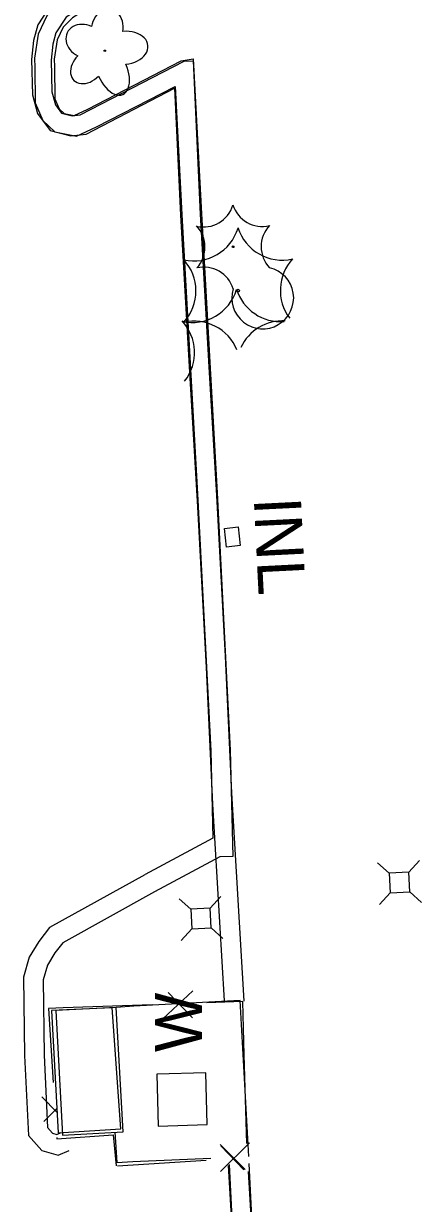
# Model space of a CAD drawing. Extents: x 588843 to 2552415, y 180129 to 269402.
# Drawn here: x 594959.7 to 595010.4, y 184706.2 to 184856.3 of the extents above; entities that cross this region are included whole.
import ezdxf

# ---------------------------------------------------------------- set-up
doc = ezdxf.new("R2010")
doc.units = 0
for name, color, linetype in [('Default', 7, 'Continuous'), ('E_BLD', 7, 'Continuous'), ('E_DRN', 7, 'Continuous'), ('E_DRN_Text', 7, 'Continuous'), ('E_DWY', 7, 'Continuous'), ('E_FEN_P', 7, 'Continuous'), ('E_LAND_Vegetation', 7, 'Continuous'), ('E_UTL_AG_Bold', 7, 'Continuous'), ('Level 12', 7, 'Continuous'), ('Level 15', 7, 'Continuous'), ('Level 17', 7, 'Continuous')]:
    doc.layers.add(name, color=color, linetype=linetype)

# ---------------------------------------------------------------- blocks, each defined once
blk = doc.blocks.new('DTRE')
at = {"layer": 'Default'}
blk.add_circle((-0.18, 0), 0.183, dxfattribs=at)
for centre, major_axis, ratio in [((-1.87, 5.32), (1.36, -4.98), 0.782863), ((4.06, 2.74), (-5.27, -2.93), 0.691916), ((-5.87, 0.15), (4.93, -0.12), 0.832022), ((3.54, -3.71), (-5.01, 4.58), 0.560249), ((-2.49, -5.24), (1.8, 4.86), 0.716896)]:
    blk.add_ellipse(centre, major_axis=major_axis, ratio=ratio, start_param=1.570796, end_param=4.712389, dxfattribs=at)
blk = doc.blocks.new('CTRE')
at = {"layer": 'Default'}
blk.add_circle((0, 0), 0.223, dxfattribs=at)
for centre, start, end in [((-11.97, 8.96), 280.2067, 5.9716), ((1.81, 14.92), 220.2113, 305.9762), ((13.83, 5.89), 160.2113, 245.9762), ((-13.83, -5.9), 340.2113, 65.9762), ((12.03, -9.04), 185.9272, 100.2511), ((-1.81, -14.93), 40.2113, 125.9762)]:
    blk.add_arc(centre, 7.87, start, end, dxfattribs=at)
blk = doc.blocks.new('INLT_28_1')
at = {"layer": 'E_DRN_Text'}
blk.add_text('INL', height=39.37, dxfattribs=at).set_placement((-36.18, -19.69))
blk = doc.blocks.new('PED_3')
at = {"layer": 'E_UTL_AG_Bold'}
for p, q in [((-8.2, 8.2), (-17.48, 17.48)), ((8.2, 8.2), (17.48, 17.48)), ((-8.2, -8.2), (-17.48, -17.48)), ((8.2, -8.2), (17.48, -17.48))]:
    blk.add_line(p, q, dxfattribs=at)
blk.add_lwpolyline([(-8.2, -8.2), (8.2, -8.2), (8.2, 8.2), (-8.2, 8.2)], close=True, dxfattribs=at)

msp = doc.modelspace()

# ---------------------------------------------------------------- linework, layer by layer
at = {"layer": 'E_BLD'}
for points in [[(594963.3, 184730.78), (594964.17, 184715.2), (594972.15, 184715.69), (594971.02, 184731.08)], [(594976.72, 184722.64), (594976.91, 184716.06), (594983.14, 184716.24), (594982.95, 184722.82)]]:
    msp.add_lwpolyline(points, close=True, dxfattribs=at)
at = {"layer": 'E_DRN'}
msp.add_lwpolyline([(594985.34, 184792.09), (594987.06, 184792.28), (594987.33, 184789.92), (594985.61, 184789.72)], close=True, dxfattribs=at)
at = {"layer": 'E_DWY'}
for points in [[(594974.66, 184932.39), (594975.61, 184909.78), (594977.73, 184877.11), (594978.24, 184867.66), (594964.37, 184859.04), (594962.71, 184857.32), (594961.61, 184855), (594961.12, 184851.95), (594961.17, 184850.76)], [(594977.16, 184932.49), (594978.11, 184909.91), (594980.23, 184877.26), (594980.87, 184865.2), (594979.03, 184865.21), (594965.96, 184857.08), (594964.79, 184855.87), (594964.02, 184854.25), (594963.63, 184851.8), (594963.67, 184850.87)], [(594975.21, 184917.53), (594976.41, 184895.24), (594977.55, 184874.8), (594977.92, 184867.99), (594968.68, 184862.39), (594963.39, 184858.96), (594961.56, 184856.18), (594961, 184854.17), (594960.76, 184851.77), (594960.87, 184847.27), (594961.51, 184844.88), (594963.12, 184842.74), (594965.77, 184842.06), (594967.7, 184842.28), (594978.98, 184848.12), (594979.73, 184831.96), (594980.92, 184811.23)], [(594977.83, 184914.19), (594978.9, 184895.38), (594980.04, 184874.94), (594980.55, 184865.6), (594978.81, 184865.61), (594970, 184860.28), (594965.19, 184857.15), (594963.87, 184855.14), (594963.47, 184853.7), (594963.26, 184851.68), (594963.36, 184847.63), (594963.8, 184846), (594964.59, 184844.94), (594965.95, 184844.6), (594966.96, 184844.71), (594980.19, 184851.55), (594981.33, 184851.57), (594982.23, 184832.09), (594983.34, 184812.67)], [(594961.17, 184850.84), (594961.23, 184846.23), (594962.19, 184843.99), (594963.74, 184842.57), (594966.49, 184842.01), (594969.05, 184843.2), (594979.04, 184848.34), (594979.96, 184831.23)], [(594963.67, 184850.87), (594963.72, 184846.76), (594964.27, 184845.48), (594964.92, 184844.88), (594966.18, 184844.62), (594967.95, 184845.45), (594979.84, 184851.57), (594981.35, 184851.85), (594982.45, 184831.36)], [(594982.45, 184831.36), (594984.39, 184796.61), (594986.08, 184763.88), (594986.41, 184750.37), (594984.76, 184750.33), (594976.41, 184745.86)], [(594979.96, 184831.23), (594981.89, 184796.48), (594983.58, 184763.78), (594983.85, 184752.68), (594975.23, 184748.06)], [(594975.2, 184748.04), (594963.07, 184741.31), (594961.69, 184739.54), (594960.48, 184737.56), (594959.75, 184734.99), (594959.88, 184725.02), (594960.36, 184714.85), (594962.06, 184712.96), (594964.16, 184712.36), (594965.55, 184712.94)], [(594976.42, 184745.86), (594964.73, 184739.37), (594963.75, 184738.11), (594962.79, 184736.54), (594962.25, 184734.65), (594962.38, 184725.09), (594962.81, 184715.86), (594963.43, 184715.17), (594964, 184715), (594964.53, 184715.22)], [(594988.43, 184711.29), (594990.34, 184672.86), (594992.42, 184635.4), (594994, 184601.57), (594993.97, 184596.46), (594993.24, 184593.19), (594991.84, 184590.82), (594989.91, 184588.71), (594987.84, 184587.57), (594985.35, 184586.74), (594984.11, 184586.69)], [(594985.94, 184711.17), (594987.84, 184672.73), (594989.92, 184635.28), (594991.5, 184601.52), (594991.47, 184596.74), (594990.88, 184594.12), (594989.82, 184592.32), (594988.34, 184590.7), (594986.83, 184589.87), (594984.9, 184589.22), (594984, 184589.19)]]:
    msp.add_lwpolyline(points, dxfattribs=at)
at = {"layer": 'E_FEN_P'}
for p, q in [((594981.31, 184733.25), (594977.5, 184729.68)), ((594981.25, 184729.81), (594978.17, 184733.07)), ((594962.06, 184719.76), (594964.03, 184717.77)), ((594964, 184718.3), (594962.33, 184716.62)), ((594984.79, 184713.69), (594987.96, 184710.53)), ((594984.83, 184710.26), (594988.54, 184713.93))]:
    msp.add_line(p, q, dxfattribs=at)
for points in [[(594964.8, 184731.09), (594962.94, 184731.02), (594963.53, 184721.6)], [(594976.11, 184731.48), (594964.8, 184731.09)], [(594987.85, 184725.12), (594987.66, 184731.89), (594983.11, 184731.73)], [(594988.18, 184713.82), (594987.85, 184725.12)], [(594963.97, 184714.61), (594963.98, 184714.45), (594971.14, 184714.96), (594971.54, 184711)], [(594971.7, 184711.01), (594982.99, 184711.73)]]:
    msp.add_lwpolyline(points, dxfattribs=at)
at = {"layer": 'E_LAND_Vegetation'}
msp.add_circle((594987.08, 184822.35), 0.167, dxfattribs=at)
for centre, radius, start, end in [((594981.42, 184832.03), 5.9, 257.3365, 343.1015), ((594992.68, 184832.14), 5.9, 197.3412, 283.1061), ((594975.8, 184822.31), 5.9, 317.3412, 43.1061), ((594998.35, 184822.39), 5.9, 137.3412, 217.0684), ((594981.23, 184824.2), 5.9, 257.3365, 343.1015), ((594992.49, 184824.31), 5.9, 197.3412, 274.5132), ((594975.62, 184814.48), 5.9, 321.8303, 43.1061), ((594981.48, 184812.56), 5.9, 22.4969, 103.1061), ((594992.76, 184812.6), 5.91, 86.9159, 154.8441)]:
    msp.add_arc(centre, radius, start, end, dxfattribs=at)
at = {"layer": 'Level 12'}
msp.add_lwpolyline([(594971.55, 184731.16), (594963.84, 184730.74), (594964.71, 184714.89), (594972.42, 184715.32), (594971.55, 184731.16)], dxfattribs=at)
at = {"layer": 'Level 15'}
msp.add_line((594984.87, 184713.53), (594987.8, 184710.49), dxfattribs=at)
for points in [[(594973.81, 184731.29), (594971.55, 184731.16)], [(594988.44, 184712.19), (594987.34, 184732.03), (594973.81, 184731.29)], [(594971.38, 184715.26), (594971.64, 184711.44)], [(594971.64, 184711.44), (594973.66, 184711.53)], [(594973.66, 184711.53), (594983.61, 184711.98)]]:
    msp.add_lwpolyline(points, dxfattribs=at)
at = {"layer": 'Level 17'}
for points in [[(594983.34, 184812.67), (594984.31, 184796.3), (594985.42, 184775.83), (594986.22, 184758.46), (594987.8, 184731.94)], [(594980.92, 184811.23), (594981.89, 184794.85), (594983, 184774.38), (594983.8, 184757.01), (594985.29, 184732)], [(594985.81, 184711.02), (594986.83, 184693.76), (594987.94, 184673.3), (594988.74, 184655.93), (594989.15, 184649.05)], [(594988.36, 184710.27), (594989.33, 184693.9), (594990.43, 184673.43), (594991.24, 184656.06), (594991.66, 184649.05)]]:
    msp.add_lwpolyline(points, dxfattribs=at)

# ---------------------------------------------------------------- block references
at = {"layer": 'E_DRN_Text', "xscale": 0.15240030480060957, "yscale": 0.15240030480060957, "rotation": -87.12209734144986}
msp.add_blockref('INLT_28_1', (594992.34, 184790.58), dxfattribs=at)
at = {"layer": 'E_LAND_Vegetation'}
for name, p, xscale, yscale, rotation in [('DTRE', (594970.18, 184852.83), 0.49999999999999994, 0.49999999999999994, -24.085783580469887), ('CTRE', (594986.43, 184827.93), 0.4999999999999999, 0.5, -22.87015224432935)]:
    msp.add_blockref(name, p, dxfattribs=dict(at, xscale=xscale, yscale=yscale, rotation=rotation))
at = {"layer": 'E_UTL_AG_Bold', "xscale": 0.15240030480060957, "yscale": 0.15240030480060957, "rotation": -87.12209734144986}
for p in [(595007.63, 184747.04), (594982.35, 184742.45)]:
    msp.add_blockref('PED_3', p, dxfattribs=at)

# ---------------------------------------------------------------- texts
at = {"layer": 'Level 15'}
msp.add_text('W', height=6, rotation=90, dxfattribs=at).set_placement((594982.47, 184725.46))

doc.saveas('drawing.dxf')
